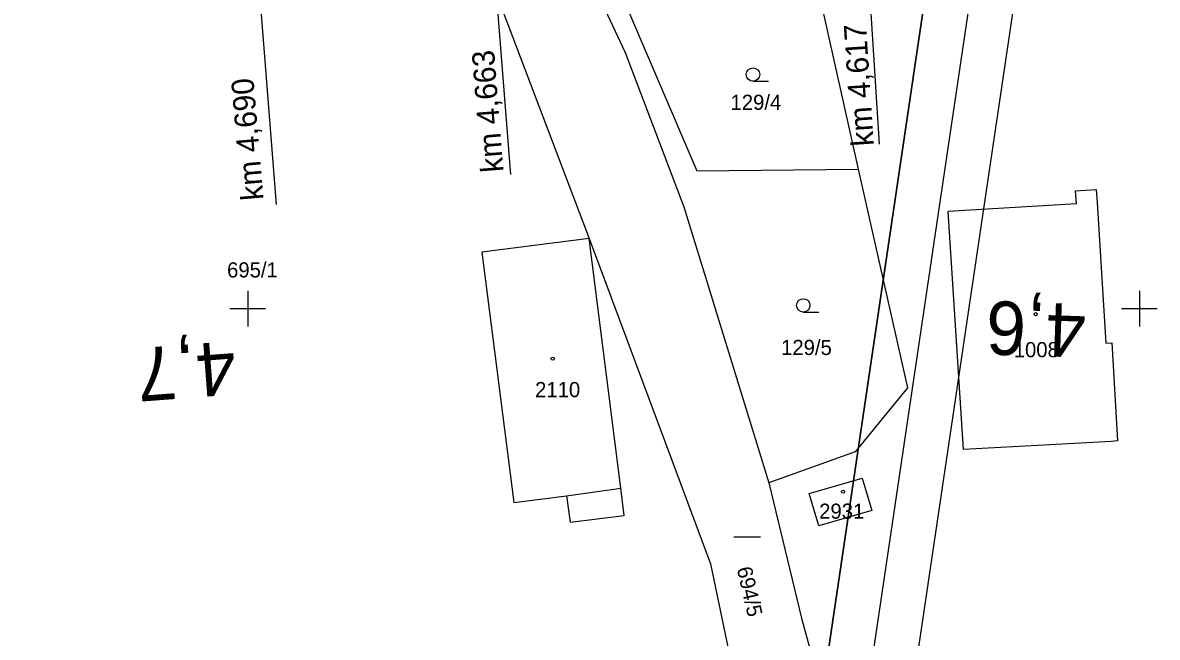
# Model space of a CAD drawing. Extents: x -779302 to -774398, y -1144902 to -1142831.
# Drawn here: x -774925.2 to -774798, y -1144536.9 to -1144467.9 of the extents above; entities that cross this region are included whole.
import ezdxf

# ---------------------------------------------------------------- set-up
doc = ezdxf.new("R2010")
doc.units = 0
for name, color, linetype in [('hektosit - Vrstva 5', 7, 'Continuous'), ('Hranice parcel', 7, 'Continuous'), ('Parcelní čísla', 7, 'Continuous'), ('Vnitřní kresba', 7, 'Continuous'), ('Vrstva 1', 7, 'Continuous'), ('zjednodus_g_situ-seda - Vrstva 3', 7, 'Continuous'), ('zjednodus_g_situ-seda - Vrstva 5', 7, 'Continuous'), ('zjednodus_g_situ-seda - Vrstva 6', 7, 'Continuous'), ('zjednodus_g_situ-seda - Vrstva 7', 7, 'Continuous'), ('Značky budov', 7, 'Continuous'), ('Značky kultur', 7, 'Continuous')]:
    doc.layers.add(name, color=color, linetype=linetype)

msp = doc.modelspace()

# ---------------------------------------------------------------- linework, layer by layer
at = {"layer": 'hektosit - Vrstva 5'}
for p, q in [((-774900, -1144498), (-774900, -1144502)), ((-774800, -1144498), (-774800, -1144502)), ((-774902, -1144500), (-774898, -1144500)), ((-774802, -1144500), (-774798, -1144500))]:
    msp.add_line(p, q, dxfattribs=at)
at = {"layer": 'Hranice parcel'}
for p, q in [((-774838.77, -1144452.13), (-774831.53, -1144484.37)), ((-774863.86, -1144523.96), (-774857.78, -1144523.2))]:
    msp.add_line(p, q, dxfattribs=at)
for points in [[(-774862.75, -1144453.84), (-774849.63, -1144484.54), (-774831.53, -1144484.37)], [(-774875.06, -1144456.94), (-774861.71, -1144492.14), (-774848.12, -1144528.64), (-774837.33, -1144580.31), (-774836.58, -1144588.82), (-774838.41, -1144597.12), (-774842.25, -1144608.21), (-774846.04, -1144615.37)], [(-774864.71, -1144456.23), (-774857.67, -1144471.28), (-774851.11, -1144488.59), (-774841.56, -1144519.55)], [(-774831.53, -1144484.37), (-774826.01, -1144508.89), (-774831.9, -1144516.05), (-774841.56, -1144519.55)], [(-774857.78, -1144523.2), (-774858.16, -1144520.13), (-774861.71, -1144492.14), (-774873.76, -1144493.67), (-774870.17, -1144521.75), (-774864.24, -1144521), (-774863.86, -1144523.96)], [(-774837.05, -1144520.75), (-774831.11, -1144519), (-774830.02, -1144522.63), (-774835.94, -1144524.35), (-774837.05, -1144520.75)], [(-774841.56, -1144519.55), (-774837.91, -1144534.71), (-774835.4, -1144543.88)]]:
    msp.add_lwpolyline(points, dxfattribs=at)
at = {"layer": 'Vnitřní kresba'}
for p, q in [((-774807.16, -1144486.79), (-774804.84, -1144486.63)), ((-774807.08, -1144488.23), (-774807.16, -1144486.79)), ((-774804.84, -1144486.63), (-774804.73, -1144488.09)), ((-774807.08, -1144488.23), (-774821.47, -1144489.09)), ((-774804.73, -1144488.09), (-774803.79, -1144503.88)), ((-774819.75, -1144515.81), (-774821.47, -1144489.09)), ((-774803.79, -1144503.88), (-774803.1, -1144503.84)), ((-774803.1, -1144503.84), (-774802.45, -1144514.82)), ((-774803.13, -1144514.89), (-774819.75, -1144515.81)), ((-774802.45, -1144514.82), (-774803.13, -1144514.89)), ((-774864.24, -1144521), (-774858.16, -1144520.13))]:
    msp.add_line(p, q, dxfattribs=at)
at = {"layer": 'Vrstva 1'}
for points in [[(-774799.29, -1144366.04), (-776045.7, -1144181.56), (-776089.18, -1144475.34), (-774842.77, -1144659.83)], [(-774846.98, -1144654.15), (-776083.5, -1144471.13), (-776041.48, -1144187.23), (-774804.97, -1144370.25)], [(-774810.64, -1144374.46), (-775834.48, -1144222.92), (-775875.04, -1144496.94), (-774851.19, -1144648.48)], [(-774851.19, -1144648.48), (-775875.04, -1144496.94), (-775834.48, -1144222.92), (-774810.64, -1144374.46)]]:
    msp.add_lwpolyline(points, close=True, dxfattribs=at)
at = {"layer": 'zjednodus_g_situ-seda - Vrstva 3'}
msp.add_line((-774900.88, -1144436.8), (-774896.8, -1144488.33), dxfattribs=at)
at = {"layer": 'zjednodus_g_situ-seda - Vrstva 5'}
msp.add_line((-774874.15, -1144438.74), (-774870.55, -1144484.94), dxfattribs=at)
at = {"layer": 'zjednodus_g_situ-seda - Vrstva 6'}
msp.add_line((-774832.23, -1144434.7), (-774829.18, -1144481.56), dxfattribs=at)
at = {"layer": 'Značky budov'}
for centre in [(-774811.63, -1144500.62), (-774865.8, -1144505.6), (-774833.24, -1144520.53)]:
    msp.add_circle(centre, 0.175, dxfattribs=at)
at = {"layer": 'Značky kultur'}
for p, q in [((-774843.34, -1144474.49), (-774841.59, -1144474.49)), ((-774837.7, -1144500.38), (-774835.95, -1144500.38)), ((-774845.5, -1144525.59), (-774842.5, -1144525.59))]:
    msp.add_line(p, q, dxfattribs=at)
for centre in [(-774843.34, -1144473.74), (-774837.7, -1144499.63)]:
    msp.add_circle(centre, 0.75, dxfattribs=at)

# ---------------------------------------------------------------- texts
at = {"layer": 'Parcelní čísla'}
for s, p in [('129/4', (-774845.86, -1144477.7)), ('695/1', (-774902.32, -1144496.5)), ('129/5', (-774840.19, -1144505.2)), ('1008', (-774814.1, -1144505.45)), ('2110', (-774867.78, -1144509.93)), ('2931', (-774835.92, -1144523.57))]:
    msp.add_text(s, height=1.7, dxfattribs=at).set_placement(p)
msp.add_text('694/5', height=1.7, rotation=283, dxfattribs=at).set_placement((-774845.17, -1144529.15))
at = {"layer": 'zjednodus_g_situ-seda - Vrstva 3'}
msp.add_text('km 4,690', height=2.5, rotation=94.8521, dxfattribs=at).set_placement((-774898.22, -1144487.75))
at = {"layer": 'zjednodus_g_situ-seda - Vrstva 5'}
msp.add_text('km 4,663', height=2.5, rotation=94.4631, dxfattribs=at).set_placement((-774871.32, -1144484.62))
at = {"layer": 'zjednodus_g_situ-seda - Vrstva 6'}
msp.add_text('km 4,617', height=2.5, rotation=93.7253, dxfattribs=at).set_placement((-774829.78, -1144481.7))
at = {"layer": 'zjednodus_g_situ-seda - Vrstva 7'}
for s, rotation, p in [('4,6', 178.0252, (-774805.92, -1144499.51)), ('4,7', 184.3187, (-774901.55, -1144503.62))]:
    msp.add_text(s, height=6, rotation=rotation, dxfattribs=at).set_placement(p)

doc.saveas('drawing.dxf')
